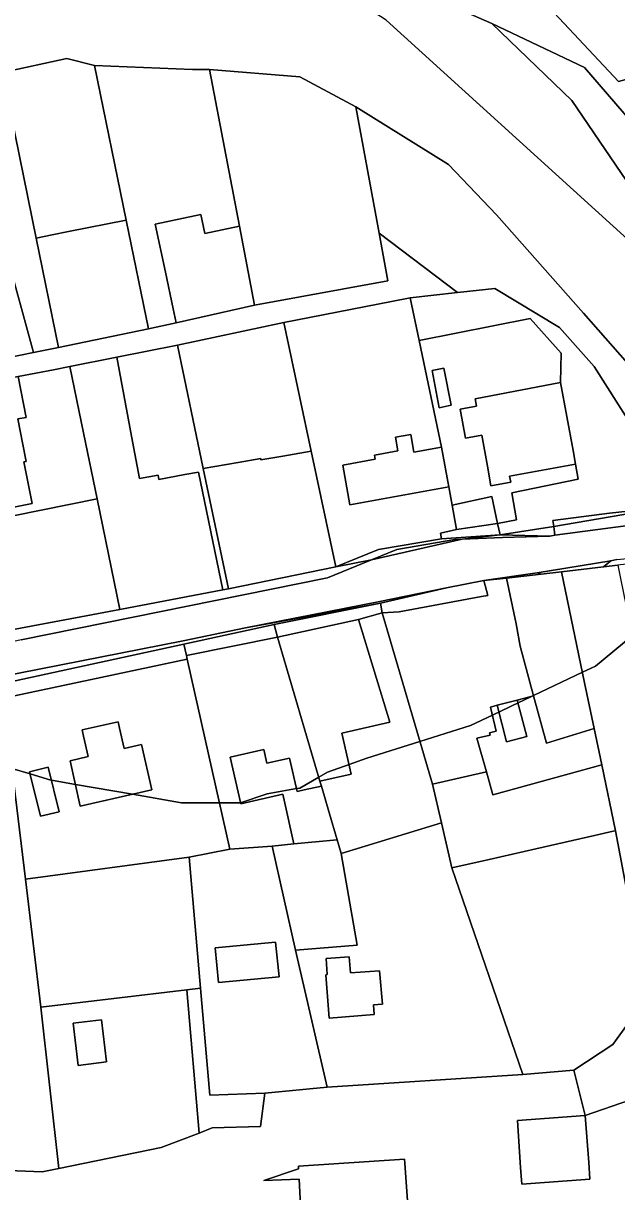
# Model space of a CAD drawing. Extents: x -477304 to -465429, y -1159113 to -1149210.
# Drawn here: x -473800.3 to -473672.6, y -1154122.2 to -1153870.6 of the extents above; entities that cross this region are included whole.
import ezdxf

# ---------------------------------------------------------------- set-up
doc = ezdxf.new("R2010")
doc.units = 0
for name, color, linetype in [('BPEJ_s', 7, 'Continuous'), ('ostatni_s', 7, 'Continuous'), ('sad_s', 7, 'Continuous'), ('trav_porost_s', 7, 'Continuous'), ('voda_s', 7, 'Continuous'), ('zahrada_s', 7, 'Continuous')]:
    doc.layers.add(name, color=color, linetype=linetype)

msp = doc.modelspace()

# ---------------------------------------------------------------- linework, layer by layer
at = {"layer": 'BPEJ_s'}
for points in [[(-473669.25, -1154002.48), (-473677.17, -1154008.96), (-473679.99, -1154010.3), (-473690.51, -1154015.32), (-473690.95, -1154015.53), (-473693.84, -1154016.91), (-473695.18, -1154017.54), (-473697.99, -1154018.88), (-473698.64, -1154019.2), (-473699.37, -1154019.55), (-473704.08, -1154021.79), (-473714.95, -1154025.21), (-473726.37, -1154028.81), (-473730.21, -1154030.17), (-473734.86, -1154031.82), (-473736.74, -1154032.9), (-473740.82, -1154035.23), (-473741.55, -1154035.36), (-473747.83, -1154036.5), (-473753.57, -1154038.41), (-473758.16, -1154038.41), (-473766.33, -1154038.41), (-473776.86, -1154036.58), (-473789.15, -1154034.44), (-473794.3, -1154033.54), (-473794.4, -1154033.52), (-473798.91, -1154032.2), (-473802.79, -1154031.06)], [(-473776.86, -1154036.58), (-473766.33, -1154038.41), (-473758.16, -1154038.41), (-473753.57, -1154038.41), (-473747.83, -1154036.5), (-473741.55, -1154035.36), (-473740.82, -1154035.23), (-473736.74, -1154032.9), (-473734.86, -1154031.82), (-473730.21, -1154030.17), (-473726.37, -1154028.81), (-473714.95, -1154025.21), (-473704.08, -1154021.79), (-473699.37, -1154019.55), (-473698.64, -1154019.2), (-473697.99, -1154018.88), (-473695.18, -1154017.54), (-473693.84, -1154016.91), (-473690.95, -1154015.53), (-473690.51, -1154015.32), (-473679.99, -1154010.3), (-473677.17, -1154008.96), (-473669.25, -1154002.48)], [(-473802.79, -1154031.06), (-473798.91, -1154032.2), (-473794.4, -1154033.52), (-473794.3, -1154033.54), (-473789.15, -1154034.44), (-473776.86, -1154036.58)]]:
    msp.add_lwpolyline(points, dxfattribs=at)
at = {"layer": 'ostatni_s'}
for points in [[(-473673.7, -1153841.39), (-473628.97, -1153834.31), (-473627.04, -1153837.61), (-473626.16, -1153841.37), (-473623.56, -1153856.03), (-473622.01, -1153864.14), (-473621.17, -1153868.55), (-473620.99, -1153869.03), (-473672.23, -1153883.1), (-473706.36, -1153846.56), (-473689.77, -1153843.93), (-473674.37, -1153846.1)], [(-473760.24, -1153880.49), (-473740.8, -1153882.07), (-473728.75, -1153888.56), (-473723.76, -1153915.77), (-473721.88, -1153925.98), (-473750.61, -1153931.25), (-473753.84, -1153914.21)], [(-473790.64, -1153915.35), (-473778.22, -1153912.96), (-473773.42, -1153936.36), (-473792.76, -1153940.37), (-473797.56, -1153916.82), (-473794.16, -1153916.1)], [(-473753.84, -1153914.21), (-473750.61, -1153931.25), (-473767.45, -1153935.02), (-473768.08, -1153932.05), (-473769.76, -1153924.12), (-473771.95, -1153913.8), (-473762.16, -1153911.73), (-473761.3, -1153915.79)], [(-473809.5, -1153920.24), (-473804.09, -1153919.62), (-473798.13, -1153941.47), (-473815.01, -1153944.88), (-473818.31, -1153916.59), (-473817.6, -1153916.51), (-473810.03, -1153915.64)], [(-473744.27, -1153935), (-473767.16, -1153939.87), (-473780.23, -1153942.47), (-473790.32, -1153944.47), (-473793.85, -1153945.14), (-473801.46, -1153946.59), (-473813.84, -1153948.94), (-473815.01, -1153944.88), (-473798.13, -1153941.47), (-473792.76, -1153940.37), (-473773.42, -1153936.36), (-473767.45, -1153935.02), (-473750.61, -1153931.25), (-473721.88, -1153925.98), (-473723.76, -1153915.77), (-473706.85, -1153928.52), (-473717.04, -1153929.64), (-473721.07, -1153930.43)], [(-473724.61, -1153964.42), (-473731.59, -1153965.68), (-473730.04, -1153974.23), (-473708.74, -1153970.38), (-473708.03, -1153974.31), (-473707.09, -1153979.58), (-473710.53, -1153980.32), (-473710.31, -1153981.54), (-473723.86, -1153983.89), (-473733.09, -1153987.61), (-473738.39, -1153962.69), (-473744.27, -1153935), (-473721.07, -1153930.43), (-473717.04, -1153929.64), (-473715.1, -1153938.87), (-473710.29, -1153961.81), (-473716.27, -1153962.89), (-473716.95, -1153959.08), (-473720.25, -1153959.67), (-473719.71, -1153962.62), (-473724.77, -1153963.53)], [(-473738.39, -1153962.69), (-473744.46, -1153963.74), (-473749.19, -1153964.56), (-473749.24, -1153964.26), (-473754.07, -1153965.1), (-473761.61, -1153966.41), (-473767.16, -1153939.87), (-473744.27, -1153935)], [(-473765.56, -1153967.74), (-473771.17, -1153968.78), (-473771.34, -1153967.84), (-473775.37, -1153968.59), (-473776.86, -1153960.58), (-473780.23, -1153942.47), (-473767.16, -1153939.87), (-473761.61, -1153966.41), (-473756.2, -1153992.3), (-473757.38, -1153992.53), (-473762.67, -1153967.2)], [(-473798.47, -1153973.99), (-473800.21, -1153965.01), (-473799.72, -1153964.91), (-473800.43, -1153961.28), (-473801.51, -1153955.73), (-473799.74, -1153955.4), (-473801.46, -1153946.59), (-473793.85, -1153945.14), (-473790.32, -1153944.47), (-473787.38, -1153958.75), (-473784.46, -1153972.92), (-473808.63, -1153977.84), (-473808.96, -1153976.03)], [(-473712.36, -1153945.34), (-473709.8, -1153944.78), (-473708.27, -1153952.77), (-473710.83, -1153953.33)], [(-473695.42, -1153969.38), (-473699.67, -1153970.15), (-473700.44, -1153965.89), (-473701.64, -1153959.25), (-473705.16, -1153959.89), (-473706.29, -1153953.63), (-473702.77, -1153952.99), (-473703.08, -1153951.44), (-473684.7, -1153947.87), (-473681.99, -1153962.55), (-473681.45, -1153965.51), (-473695.65, -1153968.08)], [(-473724.77, -1153963.53), (-473719.71, -1153962.62), (-473720.25, -1153959.67), (-473716.95, -1153959.08), (-473716.27, -1153962.89), (-473710.29, -1153961.81), (-473708.74, -1153970.38), (-473730.04, -1153974.23), (-473731.59, -1153965.68), (-473724.61, -1153964.42)], [(-473653.41, -1153973.67), (-473653.2, -1153977.03), (-473670.16, -1153978.7), (-473685.9, -1153980.81), (-473686.16, -1153978.92), (-473661.42, -1153974.67)], [(-473674.18, -1153976.06), (-473661.42, -1153974.67), (-473686.16, -1153978.92), (-473686.34, -1153977.63)], [(-473697.69, -1153980.67), (-473710.31, -1153981.54), (-473710.53, -1153980.32), (-473707.09, -1153979.58), (-473698.24, -1153978.23)], [(-473685.9, -1153980.81), (-473687.02, -1153980.99), (-473697.69, -1153980.67), (-473686.16, -1153978.92)], [(-473697.69, -1153980.67), (-473705.87, -1153981.66), (-473707.43, -1153981.73), (-473719.94, -1153983.88), (-473725.4, -1153986.1), (-473733.09, -1153987.61), (-473723.86, -1153983.89), (-473710.31, -1153981.54)], [(-473697.16, -1153981.27), (-473705.87, -1153981.66), (-473697.69, -1153980.67), (-473687.02, -1153980.99)], [(-473725.4, -1153986.1), (-473719.94, -1153983.88), (-473707.43, -1153981.73), (-473705.87, -1153981.66)], [(-473672.35, -1153987.25), (-473675.44, -1153987.61), (-473673.84, -1153986.28), (-473672.6, -1153986.03), (-473653.33, -1153984.2), (-473644.31, -1153983.73), (-473644.93, -1153984.04)], [(-473800.82, -1154003.31), (-473803.04, -1154003.8), (-473804.37, -1154001.46), (-473779.54, -1153996.81), (-473757.38, -1153992.53), (-473756.2, -1153992.3), (-473733.09, -1153987.61), (-473725.4, -1153986.1), (-473734.89, -1153989.97)], [(-473675.44, -1153987.61), (-473684.5, -1153988.67), (-473688.88, -1153989.18), (-473689.73, -1153988.9), (-473673.84, -1153986.28)], [(-473696.33, -1153990.01), (-473701.21, -1153990.55), (-473689.73, -1153988.9), (-473688.88, -1153989.18)], [(-473693.39, -1154004.69), (-473694.26, -1153999.88), (-473696.33, -1153990.01), (-473688.88, -1153989.18), (-473684.5, -1153988.67), (-473679.51, -1154012.6), (-473677.46, -1154022.4), (-473687.72, -1154025.54), (-473690.48, -1154015.41)], [(-473677.46, -1154022.4), (-473679.51, -1154012.6), (-473684.5, -1153988.67), (-473675.44, -1153987.61), (-473672.35, -1153987.25), (-473671.84, -1153989.77), (-473668.4, -1154006.63), (-473667.57, -1154010.67), (-473664.35, -1154021.5), (-473660.68, -1154044.55), (-473658.17, -1154053.92), (-473657.49, -1154056.47), (-473651.9, -1154077.5), (-473654.35, -1154081.44), (-473658.99, -1154088.78), (-473663.4, -1154096.29), (-473669.82, -1154102.48), (-473679.38, -1154105.78), (-473681.82, -1154095.99), (-473673.4, -1154090.5), (-473667.97, -1154082.91), (-473669.61, -1154061.53), (-473672.87, -1154044.42), (-473675.82, -1154030.26)], [(-473719.4, -1153997.27), (-473723.12, -1153997.53), (-473723.47, -1153995.45), (-473709.23, -1153992.12), (-473701.21, -1153990.55), (-473700.33, -1153993.79), (-473701.7, -1153994)], [(-473690.48, -1154015.41), (-473694, -1154016.31), (-473698.36, -1154017.42), (-473699.8, -1154017.81), (-473698.53, -1154022.98), (-473699.99, -1154023.34), (-473699.87, -1154023.82), (-473702.73, -1154024.53), (-473700.66, -1154031.74), (-473703.79, -1154032.45), (-473712.24, -1154034.37), (-473723.12, -1153997.53), (-473719.4, -1153997.27), (-473701.7, -1153994), (-473700.33, -1153993.79), (-473701.21, -1153990.55), (-473696.33, -1153990.01), (-473694.26, -1153999.88), (-473693.39, -1154004.69)], [(-473723.47, -1153995.45), (-473752.52, -1154000.77), (-473723.93, -1153995.11), (-473709.23, -1153992.12)], [(-473752.52, -1154000.77), (-473723.47, -1153995.45), (-473746.35, -1154000), (-473765.78, -1154004.23), (-473803.79, -1154012.51), (-473830.96, -1154016.87), (-473823.24, -1154014.74), (-473805.76, -1154011.36), (-473765.96, -1154003.51)], [(-473728.17, -1153998.94), (-473745.65, -1154002.71), (-473746.35, -1154000), (-473723.47, -1153995.45), (-473723.12, -1153997.53)], [(-473736.48, -1154033.77), (-473729.74, -1154032.24), (-473731.75, -1154023.4), (-473721.45, -1154021.06), (-473728.17, -1153998.94), (-473723.12, -1153997.53), (-473712.24, -1154034.37), (-473710.33, -1154042.75), (-473731.89, -1154049.35), (-473732.77, -1154046.36), (-473734.41, -1154040.8), (-473736.18, -1154034.8)], [(-473746.35, -1154000), (-473745.65, -1154002.71), (-473765.19, -1154006.67), (-473765.78, -1154004.23)], [(-473765.19, -1154006.67), (-473765.08, -1154007.48), (-473804.65, -1154015.86), (-473803.79, -1154012.51), (-473765.78, -1154004.23)], [(-473694, -1154016.31), (-473691.96, -1154024.11), (-473696.35, -1154025.27), (-473698.36, -1154017.42)], [(-473778.64, -1154026.72), (-473774.88, -1154025.88), (-473772.68, -1154035.64), (-473788.1, -1154039.11), (-473790.29, -1154029.35), (-473786.4, -1154028.46), (-473787.39, -1154024.08), (-473787.7, -1154022.72), (-473779.92, -1154021.01), (-473779.67, -1154022.35)], [(-473742.1, -1154047.28), (-473744.22, -1154037.83), (-473744.5, -1154036.59), (-473753.52, -1154038.63), (-473755.79, -1154028.57), (-473748.57, -1154026.94), (-473747.91, -1154029.87), (-473743.03, -1154028.77), (-473741.41, -1154035.98), (-473739.91, -1154035.64), (-473736.18, -1154034.8), (-473734.41, -1154040.8), (-473732.77, -1154046.36)], [(-473792.62, -1154040.33), (-473796.63, -1154041.33), (-473799.02, -1154031.78), (-473794.99, -1154030.77)], [(-473699.28, -1154036.71), (-473675.82, -1154030.26), (-473672.87, -1154044.42), (-473673.36, -1154044.53), (-473677.36, -1154045.44), (-473690.03, -1154048.33), (-473700.03, -1154050.61), (-473708.12, -1154052.45), (-473710.33, -1154042.75), (-473712.24, -1154034.37), (-473703.79, -1154032.45), (-473700.66, -1154031.74)], [(-473758.32, -1154077.12), (-473759.08, -1154069.67), (-473746.06, -1154068.46), (-473745.3, -1154075.91)], [(-473734.52, -1154084.77), (-473735.22, -1154075.45), (-473734.92, -1154075.42), (-473735.18, -1154071.93), (-473730.18, -1154071.56), (-473729.92, -1154075.05), (-473723.63, -1154074.58), (-473723.03, -1154081.75), (-473724.97, -1154081.9), (-473724.81, -1154084.04)], [(-473789.63, -1154085.85), (-473783.53, -1154085.13), (-473782.45, -1154094.24), (-473788.54, -1154094.97)], [(-473678.63, -1154115.85), (-473678.36, -1154119.45), (-473693.03, -1154120.56), (-473693.3, -1154116.96), (-473693.95, -1154106.85), (-473679.38, -1154105.78)], [(-473741.07, -1154117.28), (-473741.1, -1154116.68), (-473718.3, -1154115.18), (-473718.24, -1154116.04), (-473717.64, -1154124.12), (-473717.53, -1154125.63), (-473740.58, -1154127.28), (-473748.2, -1154127.58), (-473740.62, -1154126.51), (-473740.96, -1154119.46), (-473748.57, -1154119.73)], [(-473741.1, -1154116.68), (-473741.07, -1154117.28), (-473748.57, -1154119.73), (-473740.96, -1154119.46), (-473740.62, -1154126.51), (-473748.2, -1154127.58), (-473740.58, -1154127.28), (-473717.53, -1154125.63), (-473717.64, -1154124.12), (-473718.24, -1154116.04), (-473718.3, -1154115.18)]]:
    msp.add_lwpolyline(points, close=True, dxfattribs=at)
for points in [[(-473800.82, -1154003.31), (-473734.89, -1153989.97), (-473725.4, -1153986.1), (-473705.87, -1153981.66), (-473697.16, -1153981.27), (-473687.02, -1153980.99), (-473685.9, -1153980.81), (-473670.16, -1153978.7)], [(-473672.6, -1153986.03), (-473673.84, -1153986.28), (-473689.73, -1153988.9), (-473701.21, -1153990.55), (-473709.23, -1153992.12), (-473723.93, -1153995.11), (-473752.52, -1154000.77), (-473765.96, -1154003.51), (-473805.76, -1154011.36)], [(-473821.72, -1154116.87), (-473796.31, -1154117.9), (-473792.72, -1154117.16), (-473770.68, -1154112.63), (-473762.51, -1154109.56), (-473759.66, -1154108.44), (-473749.31, -1154108.12), (-473748.32, -1154100.92), (-473734.92, -1154099.64), (-473692.77, -1154096.95), (-473681.82, -1154095.99), (-473679.38, -1154105.78), (-473693.95, -1154106.85), (-473693.3, -1154116.96), (-473693.03, -1154120.56), (-473678.36, -1154119.45), (-473678.63, -1154115.85), (-473679.38, -1154105.78), (-473669.82, -1154102.48)]]:
    msp.add_lwpolyline(points, dxfattribs=at)
at = {"layer": 'sad_s'}
msp.add_lwpolyline([(-473804.65, -1154015.86), (-473799.89, -1154054.83), (-473796.58, -1154082.41), (-473792.72, -1154117.16), (-473796.31, -1154117.9), (-473821.72, -1154116.87)], dxfattribs=at)
at = {"layer": 'trav_porost_s'}
msp.add_lwpolyline([(-473706.36, -1153846.56), (-473672.23, -1153883.1), (-473620.99, -1153869.03), (-473618.93, -1153874.53), (-473619.67, -1153882.26), (-473617.73, -1153887.66), (-473618.24, -1153887.8), (-473621.71, -1153888.76), (-473621.93, -1153887.99), (-473633.36, -1153891.64), (-473632.35, -1153895.28), (-473631.17, -1153899.57), (-473631.56, -1153903.51), (-473663.66, -1153914.75), (-473664.55, -1153913.24), (-473657.09, -1153905.97), (-473649.69, -1153899.18), (-473653.7, -1153894.69), (-473661.1, -1153901.48), (-473679.5, -1153880.09), (-473699.49, -1153870.56), (-473718.54, -1153862.21)], dxfattribs=at)
for points in [[(-473664.55, -1153913.24), (-473682.25, -1153887.14), (-473699.49, -1153870.56), (-473679.5, -1153880.09), (-473661.1, -1153901.48), (-473657.09, -1153905.97)], [(-473661.42, -1153974.67), (-473664.12, -1153965.47), (-473677.44, -1153944.42), (-473684.91, -1153936.07), (-473698.81, -1153927.63), (-473706.85, -1153928.52), (-473723.76, -1153915.77), (-473728.75, -1153888.56), (-473708.81, -1153900.98), (-473698.46, -1153911.82), (-473679.76, -1153933), (-473662.88, -1153952.1), (-473650.49, -1153968.85), (-473647.72, -1153973.3), (-473649.16, -1153973.39), (-473653.41, -1153973.67)], [(-473686.16, -1153978.92), (-473697.69, -1153980.67), (-473698.24, -1153978.23), (-473694.2, -1153977.44), (-473695.15, -1153971.68), (-473680.87, -1153968.68), (-473681.45, -1153965.51), (-473681.99, -1153962.55), (-473684.7, -1153947.87), (-473684.52, -1153941.57), (-473691.23, -1153934.08), (-473715.1, -1153938.87), (-473717.04, -1153929.64), (-473706.85, -1153928.52), (-473698.81, -1153927.63), (-473684.91, -1153936.07), (-473677.44, -1153944.42), (-473664.12, -1153965.47), (-473661.42, -1153974.67), (-473674.18, -1153976.06), (-473686.34, -1153977.63)], [(-473708.03, -1153974.31), (-473708.74, -1153970.38), (-473710.29, -1153961.81), (-473715.1, -1153938.87), (-473691.23, -1153934.08), (-473684.52, -1153941.57), (-473684.7, -1153947.87), (-473703.08, -1153951.44), (-473702.77, -1153952.99), (-473706.29, -1153953.63), (-473705.16, -1153959.89), (-473701.64, -1153959.25), (-473700.44, -1153965.89), (-473699.67, -1153970.15), (-473695.42, -1153969.38), (-473695.65, -1153968.08), (-473681.45, -1153965.51), (-473680.87, -1153968.68), (-473695.15, -1153971.68), (-473694.2, -1153977.44), (-473698.24, -1153978.23), (-473699.45, -1153972.46)], [(-473709.8, -1153944.78), (-473712.36, -1153945.34), (-473710.83, -1153953.33), (-473708.27, -1153952.77)], [(-473707.09, -1153979.58), (-473708.03, -1153974.31), (-473699.45, -1153972.46), (-473698.24, -1153978.23)], [(-473799.89, -1154054.83), (-473804.65, -1154015.86), (-473765.08, -1154007.48), (-473755.92, -1154048.41), (-473764.64, -1154050.1)], [(-473790.29, -1154029.35), (-473788.1, -1154039.11), (-473772.68, -1154035.64), (-473774.88, -1154025.88), (-473778.64, -1154026.72), (-473779.67, -1154022.35), (-473779.92, -1154021.01), (-473787.7, -1154022.72), (-473787.39, -1154024.08), (-473786.4, -1154028.46)], [(-473799.02, -1154031.78), (-473796.63, -1154041.33), (-473792.62, -1154040.33), (-473794.99, -1154030.77)], [(-473746.8, -1154047.74), (-473742.1, -1154047.28), (-473732.77, -1154046.36), (-473731.89, -1154049.35), (-473728.47, -1154069.05), (-473741.78, -1154070.13)], [(-473764.64, -1154050.1), (-473762.19, -1154078.33), (-473765.15, -1154078.68), (-473796.58, -1154082.41), (-473799.89, -1154054.83)], [(-473770.68, -1154112.63), (-473792.72, -1154117.16), (-473796.58, -1154082.41), (-473765.15, -1154078.68), (-473762.51, -1154109.56)], [(-473749.31, -1154108.12), (-473759.66, -1154108.44), (-473762.51, -1154109.56), (-473765.15, -1154078.68), (-473762.19, -1154078.33), (-473760.2, -1154101.36), (-473748.32, -1154100.92)], [(-473789.63, -1154085.85), (-473788.54, -1154094.97), (-473782.45, -1154094.24), (-473783.53, -1154085.13)]]:
    msp.add_lwpolyline(points, close=True, dxfattribs=at)
at = {"layer": 'voda_s'}
msp.add_lwpolyline([(-473669.48, -1153917.74), (-473722.2, -1153869.86), (-473747.94, -1153853.1), (-473718.54, -1153862.21), (-473699.49, -1153870.56), (-473682.25, -1153887.14), (-473664.55, -1153913.24), (-473663.66, -1153914.75), (-473661.17, -1153918.97)], close=True, dxfattribs=at)
for points in [[(-473722.2, -1153869.86), (-473669.48, -1153917.74)], [(-473662.88, -1153952.1), (-473679.76, -1153933), (-473698.46, -1153911.82), (-473708.81, -1153900.98), (-473728.75, -1153888.56), (-473740.8, -1153882.07), (-473760.24, -1153880.49), (-473763.95, -1153880.49), (-473785.03, -1153879.61), (-473790.98, -1153878.15), (-473804.82, -1153881.15)]]:
    msp.add_lwpolyline(points, dxfattribs=at)
at = {"layer": 'zahrada_s'}
for points in [[(-473790.98, -1153878.15), (-473785.03, -1153879.61), (-473778.22, -1153912.96), (-473790.64, -1153915.35), (-473794.16, -1153916.1), (-473797.56, -1153916.82), (-473804.82, -1153881.15)], [(-473763.95, -1153880.49), (-473760.24, -1153880.49), (-473753.84, -1153914.21), (-473761.3, -1153915.79), (-473762.16, -1153911.73), (-473771.95, -1153913.8), (-473769.76, -1153924.12), (-473768.08, -1153932.05), (-473767.45, -1153935.02), (-473773.42, -1153936.36), (-473778.22, -1153912.96), (-473785.03, -1153879.61)], [(-473810.03, -1153915.64), (-473817.6, -1153916.51), (-473818.31, -1153916.59), (-473821.95, -1153885.37), (-473804.82, -1153881.15), (-473797.56, -1153916.82), (-473792.76, -1153940.37), (-473798.13, -1153941.47), (-473804.09, -1153919.62), (-473809.5, -1153920.24)], [(-473771.34, -1153967.84), (-473771.17, -1153968.78), (-473765.56, -1153967.74), (-473762.67, -1153967.2), (-473757.38, -1153992.53), (-473779.54, -1153996.81), (-473784.46, -1153972.92), (-473787.38, -1153958.75), (-473790.32, -1153944.47), (-473780.23, -1153942.47), (-473776.86, -1153960.58), (-473775.37, -1153968.59)], [(-473799.72, -1153964.91), (-473800.21, -1153965.01), (-473798.47, -1153973.99), (-473808.96, -1153976.03), (-473813.84, -1153948.94), (-473801.46, -1153946.59), (-473799.74, -1153955.4), (-473801.51, -1153955.73), (-473800.43, -1153961.28)], [(-473733.09, -1153987.61), (-473756.2, -1153992.3), (-473761.61, -1153966.41), (-473754.07, -1153965.1), (-473749.24, -1153964.26), (-473749.19, -1153964.56), (-473744.46, -1153963.74), (-473738.39, -1153962.69)], [(-473808.63, -1153977.84), (-473784.46, -1153972.92), (-473779.54, -1153996.81), (-473804.37, -1154001.46)], [(-473721.45, -1154021.06), (-473731.75, -1154023.4), (-473729.74, -1154032.24), (-473736.48, -1154033.77), (-473745.65, -1154002.71), (-473728.17, -1153998.94)], [(-473741.41, -1154035.98), (-473743.03, -1154028.77), (-473747.91, -1154029.87), (-473748.57, -1154026.94), (-473755.79, -1154028.57), (-473753.52, -1154038.63), (-473744.5, -1154036.59), (-473744.22, -1154037.83), (-473742.1, -1154047.28), (-473746.8, -1154047.74), (-473755.92, -1154048.41), (-473765.08, -1154007.48), (-473765.19, -1154006.67), (-473745.65, -1154002.71), (-473736.48, -1154033.77), (-473736.18, -1154034.8), (-473739.91, -1154035.64)], [(-473700.66, -1154031.74), (-473702.73, -1154024.53), (-473699.87, -1154023.82), (-473699.99, -1154023.34), (-473698.53, -1154022.98), (-473699.8, -1154017.81), (-473698.36, -1154017.42), (-473696.35, -1154025.27), (-473691.96, -1154024.11), (-473694, -1154016.31), (-473690.48, -1154015.41), (-473687.72, -1154025.54), (-473677.46, -1154022.4), (-473675.82, -1154030.26), (-473699.28, -1154036.71)], [(-473728.47, -1154069.05), (-473731.89, -1154049.35), (-473710.33, -1154042.75), (-473708.12, -1154052.45), (-473692.77, -1154096.95), (-473734.92, -1154099.64), (-473741.78, -1154070.13)], [(-473692.77, -1154096.95), (-473708.12, -1154052.45), (-473700.03, -1154050.61), (-473690.03, -1154048.33), (-473677.36, -1154045.44), (-473673.36, -1154044.53), (-473672.87, -1154044.42), (-473669.61, -1154061.53), (-473667.97, -1154082.91), (-473673.4, -1154090.5), (-473681.82, -1154095.99)], [(-473760.2, -1154101.36), (-473762.19, -1154078.33), (-473764.64, -1154050.1), (-473755.92, -1154048.41), (-473746.8, -1154047.74), (-473741.78, -1154070.13), (-473734.92, -1154099.64), (-473748.32, -1154100.92)], [(-473746.06, -1154068.46), (-473759.08, -1154069.67), (-473758.32, -1154077.12), (-473745.3, -1154075.91)], [(-473723.03, -1154081.75), (-473723.63, -1154074.58), (-473729.92, -1154075.05), (-473730.18, -1154071.56), (-473735.18, -1154071.93), (-473734.92, -1154075.42), (-473735.22, -1154075.45), (-473734.52, -1154084.77), (-473724.81, -1154084.04), (-473724.97, -1154081.9)]]:
    msp.add_lwpolyline(points, close=True, dxfattribs=at)

doc.saveas('drawing.dxf')
